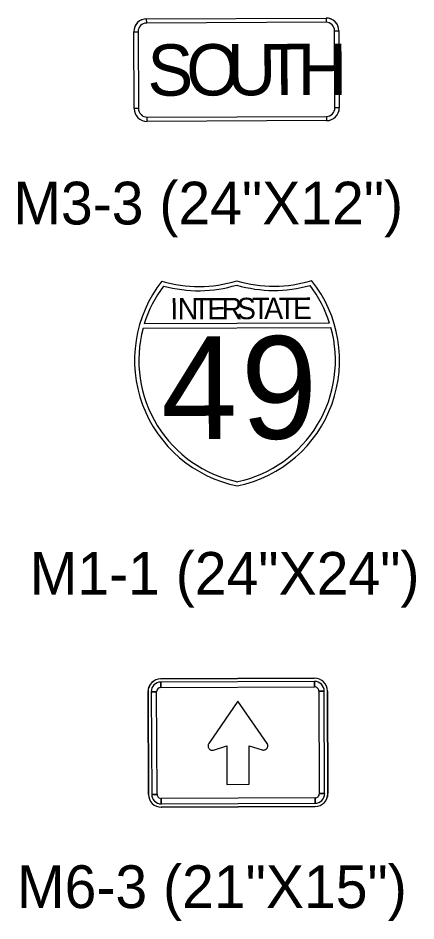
# Model space of a CAD drawing. Extents: x 658976 to 668726, y 639543 to 647196.
# Drawn here: x 664561.3 to 664619.6, y 643256.3 to 643388.3 of the extents above; entities that cross this region are included whole.
import ezdxf

# ---------------------------------------------------------------- set-up
doc = ezdxf.new("R2010")
doc.units = 0
doc.layers.add('R_SIGN', color=7, linetype='Continuous')
doc.layers.add('R_SIGN_ANNOT_HWY16', color=7, linetype='Continuous')

msp = doc.modelspace()

# ---------------------------------------------------------------- linework, layer by layer
at = {"layer": 'R_SIGN'}
for p, q in [((664580.16, 643388.2), (664606.41, 643388.31)), ((664580.17, 643387.58), (664580.16, 643388.2)), ((664606.41, 643388.31), (664606.42, 643387.69)), ((664578.3, 643386.32), (664578.92, 643386.32)), ((664578.35, 643375.07), (664578.3, 643386.32)), ((664607.67, 643386.44), (664608.3, 643386.45)), ((664608.3, 643386.45), (664608.35, 643375.2)), ((664578.97, 643375.07), (664578.35, 643375.07)), ((664608.35, 643375.2), (664607.72, 643375.19)), ((664580.23, 643373.2), (664580.23, 643373.83)), ((664606.48, 643373.31), (664580.23, 643373.2)), ((664606.48, 643373.94), (664606.48, 643373.31)), ((664582.4, 643349.85), (664582.4, 643349.85)), ((664593.35, 643349.9), (664593.35, 643349.9)), ((664604.31, 643349.94), (664604.31, 643349.94)), ((664579.64, 643342.96), (664607.12, 643343.08)), ((664606.94, 643343.7), (664579.82, 643343.59)), ((664593.48, 643319.9), (664593.48, 643319.9)), ((664604.73, 643291.77), (664582.23, 643291.67)), ((664582.23, 643291.67), (664604.73, 643291.77)), ((664604.74, 643291.3), (664604.74, 643290.52)), ((664582.24, 643290.42), (664582.24, 643291.2)), ((664605.37, 643289.89), (664606.15, 643289.9)), ((664606.68, 643274.9), (664606.62, 643289.9)), ((664606.62, 643289.9), (664606.68, 643274.9)), ((664580.37, 643289.79), (664580.43, 643274.79)), ((664580.43, 643274.79), (664580.37, 643289.79)), ((664580.84, 643289.79), (664581.62, 643289.79)), ((664589.97, 643281.26), (664591.89, 643281.87)), ((664591.89, 643281.87), (664591.91, 643276.25)), ((664595.19, 643276.27), (664595.16, 643281.88)), ((664591.91, 643276.25), (664595.19, 643276.27)), ((664581.68, 643274.79), (664580.9, 643274.79)), ((664582.31, 643273.39), (664582.31, 643274.17)), ((664604.81, 643274.27), (664604.81, 643273.49)), ((664606.21, 643274.9), (664605.43, 643274.89)), ((664582.31, 643272.92), (664604.81, 643273.02)), ((664604.81, 643273.02), (664582.31, 643272.92))]:
    msp.add_line(p, q, dxfattribs=at)
for points in [[(664606.42, 643387.69), (664580.17, 643387.58), (664580.16, 643388.2), (664606.41, 643388.31), (664606.42, 643387.69)], [(664578.92, 643386.32), (664578.97, 643375.07), (664578.35, 643375.07), (664578.3, 643386.32), (664578.92, 643386.32)], [(664607.72, 643375.19), (664607.67, 643386.44), (664608.3, 643386.45), (664608.35, 643375.2), (664607.72, 643375.19)], [(664580.23, 643373.83), (664606.48, 643373.94), (664606.48, 643373.31), (664580.23, 643373.2), (664580.23, 643373.83)], [(664604.74, 643291.3), (664582.24, 643291.2), (664582.24, 643290.42), (664604.74, 643290.52), (664604.74, 643291.3)], [(664606.21, 643274.9), (664606.15, 643289.9), (664605.37, 643289.89), (664605.43, 643274.89), (664606.21, 643274.9)], [(664580.84, 643289.79), (664580.9, 643274.79), (664581.68, 643274.79), (664581.62, 643289.79), (664580.84, 643289.79)], [(664582.31, 643273.39), (664604.81, 643273.49), (664604.81, 643274.27), (664582.31, 643274.17), (664582.31, 643273.39)]]:
    msp.add_lwpolyline(points, close=True, dxfattribs=at)
for points in [[(664595.16, 643281.88), (664597.09, 643281.29), (664597.17, 643281.28), (664597.25, 643281.27), (664597.33, 643281.27), (664597.41, 643281.28), (664597.49, 643281.31), (664597.56, 643281.34), (664597.63, 643281.38), (664597.7, 643281.43), (664597.75, 643281.49), (664597.8, 643281.56), (664597.84, 643281.63), (664597.87, 643281.7), (664597.88, 643281.78), (664597.9, 643281.86), (664597.9, 643281.94), (664597.88, 643282.02), (664597.86, 643282.1), (664597.83, 643282.18), (664597.78, 643282.24), (664593.5, 643288.43), (664589.26, 643282.21)], [(664589.26, 643282.21), (664589.22, 643282.14), (664589.19, 643282.07), (664589.17, 643281.99), (664589.15, 643281.91), (664589.16, 643281.83), (664589.17, 643281.75), (664589.19, 643281.67), (664589.22, 643281.59), (664589.25, 643281.52), (664589.3, 643281.46), (664589.36, 643281.4), (664589.42, 643281.35), (664589.5, 643281.31), (664589.57, 643281.27), (664589.64, 643281.25), (664589.73, 643281.24), (664589.81, 643281.24), (664589.89, 643281.25), (664589.97, 643281.26)]]:
    msp.add_lwpolyline(points, dxfattribs=at)
for centre, radius, start, end in [((664580.17, 643386.33), 1.88, 90.2467, 180.2463), ((664580.17, 643386.33), 1.88, 90.2465, 180.2465), ((664606.42, 643386.44), 1.88, 0.2465, 90.2467), ((664606.42, 643386.44), 1.88, 0.2465, 90.2465), ((664606.42, 643386.44), 1.25, 0.2465, 90.2467), ((664580.17, 643386.33), 1.25, 90.2467, 180.2463), ((664580.22, 643375.08), 1.88, 180.2463, 270.2465), ((664580.22, 643375.08), 1.88, 180.2465, 270.2465), ((664580.22, 643375.08), 1.25, 180.2463, 270.2465), ((664606.47, 643375.19), 1.88, 270.2465, 0.2467), ((664606.47, 643375.19), 1.88, 270.2465, 0.2465), ((664606.47, 643375.19), 1.25, 270.2465, 0.2467), ((664597.15, 643338.28), 18.75, 141.9154, 258.7095), ((664597.15, 643338.28), 18.75, 141.9154, 258.7095), ((664587.8, 643367.8), 18.75, 253.2555, 287.2376), ((664587.8, 643367.8), 18.75, 253.2555, 287.2374), ((664598.76, 643367.85), 18.75, 253.2555, 287.2376), ((664598.76, 643367.85), 18.75, 253.2556, 287.2376), ((664587.8, 643367.8), 18.75, 287.2374, 287.2376), ((664598.76, 643367.85), 18.75, 253.2555, 253.2556), ((664589.65, 643338.25), 18.75, 281.7836, 38.5776), ((664589.65, 643338.25), 18.75, 281.7836, 38.5776), ((664597.15, 643338.28), 18.13, 143.2424, 162.9831), ((664587.75, 643367.82), 19.38, 254.6856, 286.8211), ((664598.8, 643367.86), 19.38, 253.672, 285.8075), ((664589.65, 643338.25), 18.13, 17.5098, 37.2506), ((664597.15, 643338.27), 18.13, 164.9999, 258.317), ((664589.66, 643338.24), 18.13, 282.1761, 15.4932), ((664582.24, 643289.8), 1.88, 90.2468, 180.2464), ((664582.24, 643289.8), 1.87, 90.2465, 180.2465), ((664604.74, 643289.89), 1.88, 0.2465, 90.2468), ((664604.74, 643289.89), 1.88, 0.2465, 90.2465), ((664604.74, 643289.89), 1.41, 0.2465, 90.2468), ((664582.24, 643289.8), 1.41, 90.2468, 180.2464), ((664582.24, 643289.8), 0.625, 90.2468, 180.2464), ((664604.74, 643289.89), 0.625, 0.2465, 90.2468), ((664582.31, 643274.8), 1.88, 180.2464, 270.2466), ((664582.31, 643274.8), 1.88, 180.2465, 270.2465), ((664582.31, 643274.8), 1.41, 180.2464, 270.2466), ((664582.31, 643274.8), 0.625, 180.2464, 270.2466), ((664604.81, 643274.89), 1.88, 270.2466, 0.2468), ((664604.81, 643274.89), 1.41, 270.2466, 0.2468), ((664604.81, 643274.89), 1.87, 270.2465, 0.2465), ((664604.81, 643274.89), 0.625, 270.2466, 0.2468)]:
    msp.add_arc(centre, radius, start, end, dxfattribs=at)

# ---------------------------------------------------------------- texts
for s, height, p in [('S', 7.5, (664580.3, 643376.95)), ('O', 7.5, (664585.98, 643376.98)), ('U', 7.5, (664591.89, 643377)), ('T', 7.5, (664597.26, 643377.03)), ('H', 7.5, (664602.28, 643377.05)), ('I', 3.13, (664583.62, 643344.23)), ('N', 3.13, (664584.72, 643344.23)), ('T', 3.13, (664586.96, 643344.24)), ('E', 3.13, (664589.05, 643344.25)), ('R', 3.13, (664591.14, 643344.26)), ('S', 3.13, (664593.37, 643344.27)), ('T', 3.13, (664595.61, 643344.28)), ('A', 3.13, (664597.35, 643344.29)), ('T', 3.13, (664599.48, 643344.3)), ('E', 3.13, (664601.57, 643344.31)), ('4', 15, (664582.31, 643326.72)), ('9', 15, (664593.99, 643326.77))]:
    msp.add_text(s, height=height, rotation=0.2465, dxfattribs=at).set_placement(p)
at = {"layer": 'R_SIGN_ANNOT_HWY16'}
for s, rotation, p in [('M3-3 (24"X12")', 0, (664560.66, 643358.13)), ('M1-1 (24"X24")', 0, (664563.06, 643303.98)), ('M6-3 (21"X15")', 360, (664561.2, 643258.16))]:
    msp.add_text(s, height=6.25, rotation=rotation, dxfattribs=at).set_placement(p)

doc.saveas('drawing.dxf')
